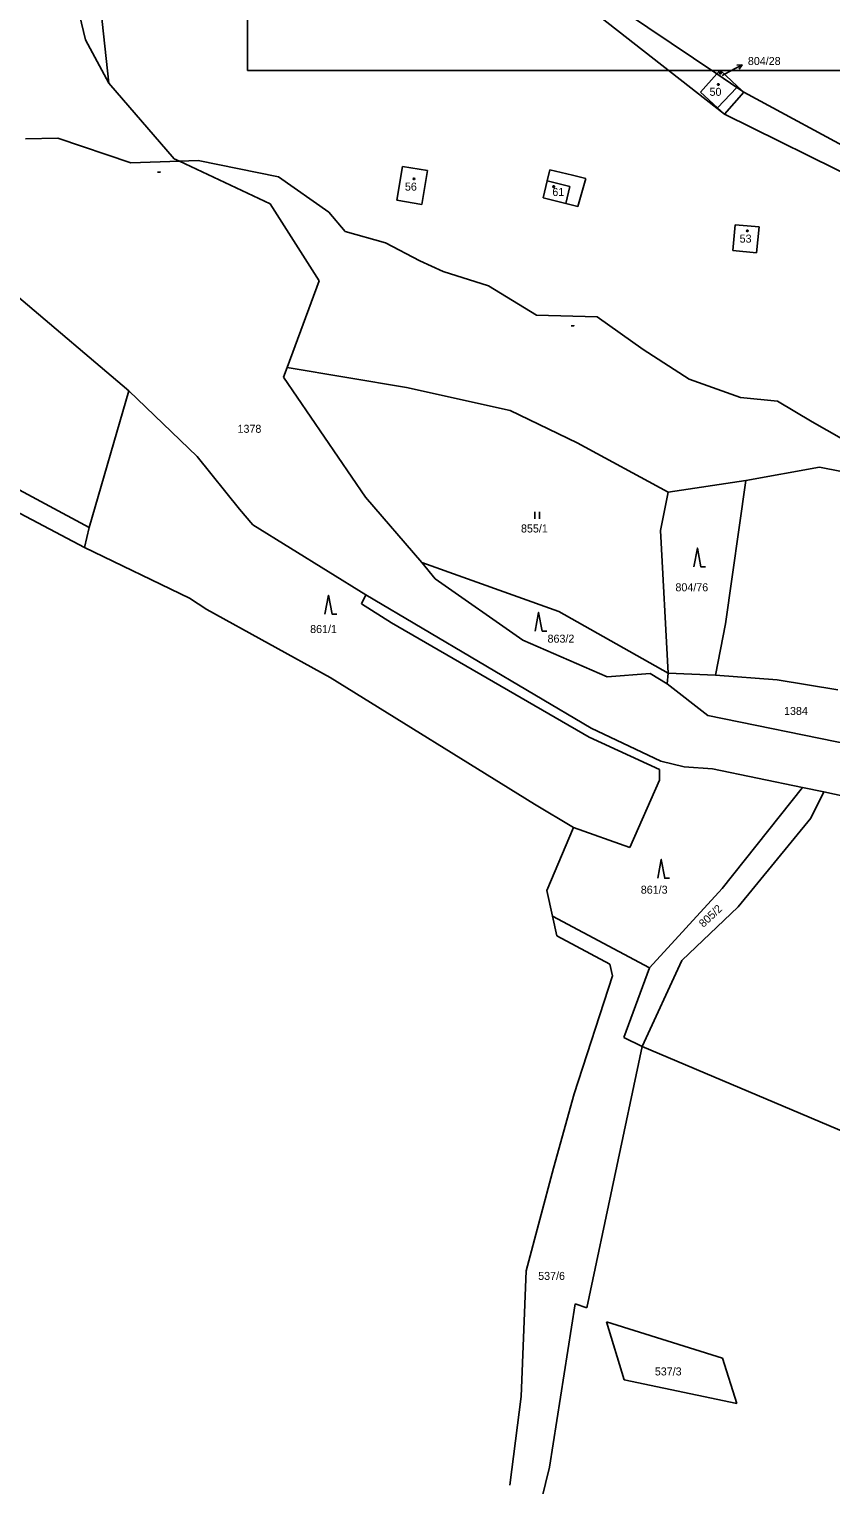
# Model space of a CAD drawing. Extents: x -852001 to -842497, y -1063614 to -1052182.
# Drawn here: x -843977.7 to -843807.4, y -1061876.7 to -1061567.4 of the extents above; entities that cross this region are included whole.
import ezdxf

# ---------------------------------------------------------------- set-up
doc = ezdxf.new("R2010")
doc.units = 0
for name, color, linetype in [('Default', 7, 'Continuous'), ('KN_HRANICE', 7, 'Continuous'), ('KN_KULTURY', 7, 'Continuous'), ('KN_PARCELY', 7, 'Continuous'), ('KN_SLUCKY', 7, 'Continuous'), ('LEGENDA', 7, 'Continuous')]:
    doc.layers.add(name, color=color, linetype=linetype)

# ---------------------------------------------------------------- blocks, each defined once
blk = doc.blocks.new('306')
at = {"layer": 'Default'}
for p, q in [((-0.5, 1.5), (-0.5, 0)), ((0.5, 0), (0.5, 1.5))]:
    blk.add_line(p, q, dxfattribs=at)
blk = doc.blocks.new('308')
at = {"layer": 'Default'}
blk.add_lwpolyline([(-0.75, 0), (0, 4), (0.75, 0), (1.75, 0)], dxfattribs=at)
blk = doc.blocks.new('10292')
at = {"layer": 'Default'}
blk.add_line((0, 3), (0, 0), dxfattribs=at)
blk.add_lwpolyline([(-0.5, 2), (0, 3), (0.5, 2)], dxfattribs=at)
blk = doc.blocks.new('1060')
at = {"layer": 'Default'}
blk.add_line((-0.3, 0), (0.3, 0), dxfattribs=at)
blk.add_lwpolyline([(0.18, 0.04), (0.3, 0), (0.18, -0.04)], dxfattribs=at)
blk = doc.blocks.new('402')
at = {"layer": 'Default'}
blk.add_lwpolyline([(0.09, 0.15), (0.18, 0), (0.09, -0.15), (-0.09, -0.15), (-0.18, 0), (-0.09, 0.15), (0.09, 0.15)], dxfattribs=at)

msp = doc.modelspace()

# ---------------------------------------------------------------- linework, layer by layer
at = {"layer": 'KN_HRANICE'}
for p, q in [((-843965.78, -1061569.71), (-843970, -1061551.72)), ((-843965.78, -1061569.71), (-843970, -1061551.72)), ((-843864.94, -1061554.51), (-843831.65, -1061576.95)), ((-843864.94, -1061554.51), (-843831.65, -1061576.95)), ((-843960.81, -1061578.91), (-843963.03, -1061558.2)), ((-843960.81, -1061578.91), (-843963.03, -1061558.2)), ((-843829.99, -1061585.51), (-843856.65, -1061564.71)), ((-843829.99, -1061585.51), (-843856.65, -1061564.71)), ((-843960.81, -1061578.91), (-843965.78, -1061569.71)), ((-843960.81, -1061578.91), (-843965.78, -1061569.71)), ((-843831.65, -1061576.95), (-843835.12, -1061580.8)), ((-843831.65, -1061576.95), (-843835.12, -1061580.8)), ((-843830.92, -1061576.15), (-843831.65, -1061576.95)), ((-843830.92, -1061576.15), (-843831.65, -1061576.95)), ((-843831.65, -1061576.95), (-843827.4, -1061579.81)), ((-843831.65, -1061576.95), (-843827.4, -1061579.81)), ((-843827.21, -1061579.61), (-843830.92, -1061576.15)), ((-843827.21, -1061579.61), (-843830.92, -1061576.15)), ((-843946.88, -1061594.96), (-843960.81, -1061578.91)), ((-843946.88, -1061594.96), (-843960.81, -1061578.91)), ((-843827.4, -1061579.81), (-843825.88, -1061580.84)), ((-843827.4, -1061579.81), (-843825.88, -1061580.84)), ((-843825.88, -1061580.84), (-843827.21, -1061579.61)), ((-843825.88, -1061580.84), (-843827.21, -1061579.61)), ((-843835.12, -1061580.8), (-843831.52, -1061584.12)), ((-843835.12, -1061580.8), (-843831.52, -1061584.12)), ((-843829.99, -1061585.51), (-843825.88, -1061580.84)), ((-843829.99, -1061585.51), (-843825.88, -1061580.84)), ((-843790.75, -1061599.79), (-843825.88, -1061580.84)), ((-843790.75, -1061599.79), (-843825.88, -1061580.84)), ((-843831.52, -1061584.12), (-843829.99, -1061585.51)), ((-843831.52, -1061584.12), (-843829.99, -1061585.51)), ((-843796.57, -1061602.04), (-843829.99, -1061585.51)), ((-843796.57, -1061602.04), (-843829.99, -1061585.51)), ((-843945.8, -1061595.47), (-843946.88, -1061594.96)), ((-843945.8, -1061595.47), (-843946.88, -1061594.96)), ((-843926.49, -1061604.54), (-843945.8, -1061595.47)), ((-843926.49, -1061604.54), (-843945.8, -1061595.47)), ((-843899.6, -1061603.78), (-843898.4, -1061596.6)), ((-843899.6, -1061603.78), (-843898.4, -1061596.6)), ((-843898.4, -1061596.6), (-843893.09, -1061597.49)), ((-843898.4, -1061596.6), (-843893.09, -1061597.49)), ((-843893.09, -1061597.49), (-843894.29, -1061604.67)), ((-843893.09, -1061597.49), (-843894.29, -1061604.67)), ((-843867.68, -1061599.68), (-843867.14, -1061597.35)), ((-843867.68, -1061599.68), (-843867.14, -1061597.35)), ((-843867.14, -1061597.35), (-843862.26, -1061598.45)), ((-843867.14, -1061597.35), (-843862.26, -1061598.45)), ((-843862.26, -1061598.45), (-843859.49, -1061599.15)), ((-843862.26, -1061598.45), (-843859.49, -1061599.15)), ((-843868.53, -1061603.3), (-843867.68, -1061599.68)), ((-843868.53, -1061603.3), (-843867.68, -1061599.68)), ((-843859.49, -1061599.15), (-843861.14, -1061605.09)), ((-843859.49, -1061599.15), (-843861.14, -1061605.09)), ((-843916.09, -1061620.9), (-843926.49, -1061604.54)), ((-843916.09, -1061620.9), (-843926.49, -1061604.54)), ((-843894.29, -1061604.67), (-843899.6, -1061603.78)), ((-843894.29, -1061604.67), (-843899.6, -1061603.78)), ((-843863.73, -1061604.46), (-843868.53, -1061603.3)), ((-843863.73, -1061604.46), (-843868.53, -1061603.3)), ((-843861.14, -1061605.09), (-843863.73, -1061604.46)), ((-843861.14, -1061605.09), (-843863.73, -1061604.46)), ((-843827.72, -1061608.98), (-843828.25, -1061614.46)), ((-843827.72, -1061608.98), (-843828.25, -1061614.46)), ((-843822.66, -1061609.42), (-843827.72, -1061608.98)), ((-843822.66, -1061609.42), (-843827.72, -1061608.98)), ((-843823.17, -1061614.92), (-843822.66, -1061609.42)), ((-843823.17, -1061614.92), (-843822.66, -1061609.42)), ((-843828.25, -1061614.46), (-843823.17, -1061614.92)), ((-843828.25, -1061614.46), (-843823.17, -1061614.92)), ((-843922.9, -1061639.31), (-843916.09, -1061620.9)), ((-843922.9, -1061639.31), (-843916.09, -1061620.9)), ((-843980.43, -1061623.99), (-843956.56, -1061644.28)), ((-843980.43, -1061623.99), (-843956.56, -1061644.28)), ((-843923.67, -1061641.39), (-843922.9, -1061639.31)), ((-843923.67, -1061641.39), (-843922.9, -1061639.31)), ((-843906.26, -1061666.89), (-843923.67, -1061641.39)), ((-843906.26, -1061666.89), (-843923.67, -1061641.39)), ((-843897.56, -1061643.57), (-843922.9, -1061639.31)), ((-843897.56, -1061643.57), (-843922.9, -1061639.31)), ((-843964.94, -1061673.27), (-843956.56, -1061644.28)), ((-843964.94, -1061673.27), (-843956.56, -1061644.28)), ((-843956.56, -1061644.28), (-843942.02, -1061658.21)), ((-843956.56, -1061644.28), (-843942.02, -1061658.21)), ((-843875.53, -1061648.44), (-843897.56, -1061643.57)), ((-843875.53, -1061648.44), (-843897.56, -1061643.57)), ((-844012.66, -1061647.78), (-843964.94, -1061673.27)), ((-844012.66, -1061647.78), (-843964.94, -1061673.27)), ((-843861.32, -1061655.33), (-843875.53, -1061648.44)), ((-843861.32, -1061655.33), (-843875.53, -1061648.44)), ((-843965.97, -1061677.54), (-844006.77, -1061656.03)), ((-843965.97, -1061677.54), (-844006.77, -1061656.03)), ((-843841.99, -1061665.76), (-843861.32, -1061655.33)), ((-843841.99, -1061665.76), (-843861.32, -1061655.33)), ((-843942.02, -1061658.21), (-843933.05, -1061669.37)), ((-843942.02, -1061658.21), (-843933.05, -1061669.37)), ((-843809.84, -1061660.45), (-843825.49, -1061663.32)), ((-843809.84, -1061660.45), (-843825.49, -1061663.32)), ((-843743.69, -1061673.8), (-843809.84, -1061660.45)), ((-843743.69, -1061673.8), (-843809.84, -1061660.45)), ((-843841.99, -1061665.76), (-843825.49, -1061663.32)), ((-843841.99, -1061665.76), (-843825.49, -1061663.32)), ((-843825.49, -1061663.32), (-843829.79, -1061693.75)), ((-843825.49, -1061663.32), (-843829.79, -1061693.75)), ((-843843.57, -1061673.94), (-843841.99, -1061665.76)), ((-843843.57, -1061673.94), (-843841.99, -1061665.76)), ((-843933.05, -1061669.37), (-843930.22, -1061672.7)), ((-843933.05, -1061669.37), (-843930.22, -1061672.7)), ((-843894.32, -1061680.7), (-843906.26, -1061666.89)), ((-843894.32, -1061680.7), (-843906.26, -1061666.89)), ((-843930.22, -1061672.7), (-843906.19, -1061687.61)), ((-843930.22, -1061672.7), (-843906.19, -1061687.61)), ((-843964.94, -1061673.27), (-843965.97, -1061677.54)), ((-843964.94, -1061673.27), (-843965.97, -1061677.54)), ((-843841.99, -1061704.23), (-843843.57, -1061673.94)), ((-843841.99, -1061704.23), (-843843.57, -1061673.94)), ((-843965.97, -1061677.54), (-843943.68, -1061688.28)), ((-843965.97, -1061677.54), (-843943.68, -1061688.28)), ((-843891.46, -1061684.18), (-843894.32, -1061680.7)), ((-843865.18, -1061691.16), (-843894.32, -1061680.7)), ((-843891.46, -1061684.18), (-843894.32, -1061680.7)), ((-843865.18, -1061691.16), (-843894.32, -1061680.7)), ((-843872.86, -1061697.21), (-843891.46, -1061684.18)), ((-843872.86, -1061697.21), (-843891.46, -1061684.18)), ((-843943.68, -1061688.28), (-843939.98, -1061690.75)), ((-843943.68, -1061688.28), (-843939.98, -1061690.75)), ((-843907.1, -1061689.52), (-843906.19, -1061687.61)), ((-843907.1, -1061689.52), (-843906.19, -1061687.61)), ((-843906.19, -1061687.61), (-843858.3, -1061715.91)), ((-843906.19, -1061687.61), (-843858.3, -1061715.91)), ((-843939.98, -1061690.75), (-843913.78, -1061705.17)), ((-843939.98, -1061690.75), (-843913.78, -1061705.17)), ((-843900.77, -1061693.56), (-843907.1, -1061689.52)), ((-843900.77, -1061693.56), (-843907.1, -1061689.52)), ((-843841.99, -1061704.23), (-843865.18, -1061691.16)), ((-843841.99, -1061704.23), (-843865.18, -1061691.16)), ((-843858.74, -1061717.84), (-843900.77, -1061693.56)), ((-843858.74, -1061717.84), (-843900.77, -1061693.56)), ((-843829.79, -1061693.75), (-843831.94, -1061704.66)), ((-843829.79, -1061693.75), (-843831.94, -1061704.66)), ((-843854.96, -1061705.05), (-843872.86, -1061697.21)), ((-843854.96, -1061705.05), (-843872.86, -1061697.21)), ((-843913.78, -1061705.17), (-843870.35, -1061732.09)), ((-843913.78, -1061705.17), (-843870.35, -1061732.09)), ((-843845.76, -1061704.3), (-843854.96, -1061705.05)), ((-843845.76, -1061704.3), (-843854.96, -1061705.05)), ((-843842.15, -1061706.54), (-843845.76, -1061704.3)), ((-843842.15, -1061706.54), (-843845.76, -1061704.3)), ((-843841.99, -1061704.23), (-843842.15, -1061706.54)), ((-843841.99, -1061704.23), (-843842.15, -1061706.54)), ((-843833.57, -1061713.26), (-843842.15, -1061706.54)), ((-843833.57, -1061713.26), (-843842.15, -1061706.54)), ((-843831.94, -1061704.66), (-843841.99, -1061704.23)), ((-843831.94, -1061704.66), (-843841.99, -1061704.23)), ((-843831.94, -1061704.66), (-843818.83, -1061705.66)), ((-843831.94, -1061704.66), (-843818.83, -1061705.66)), ((-843818.83, -1061705.66), (-843805.91, -1061707.81)), ((-843818.83, -1061705.66), (-843805.91, -1061707.81)), ((-843858.3, -1061715.91), (-843843.52, -1061722.93)), ((-843858.3, -1061715.91), (-843843.52, -1061722.93)), ((-843803.02, -1061719.45), (-843833.57, -1061713.26)), ((-843803.02, -1061719.45), (-843833.57, -1061713.26)), ((-843843.8, -1061724.7), (-843858.74, -1061717.84)), ((-843843.8, -1061724.7), (-843858.74, -1061717.84)), ((-843843.8, -1061726.99), (-843843.8, -1061724.7)), ((-843843.8, -1061726.99), (-843843.8, -1061724.7)), ((-843843.52, -1061722.93), (-843838.59, -1061724.17)), ((-843843.52, -1061722.93), (-843838.59, -1061724.17)), ((-843838.59, -1061724.17), (-843832.55, -1061724.54)), ((-843838.59, -1061724.17), (-843832.55, -1061724.54)), ((-843832.55, -1061724.54), (-843813.41, -1061728.53)), ((-843832.55, -1061724.54), (-843813.41, -1061728.53)), ((-843850.13, -1061741.24), (-843843.8, -1061726.99)), ((-843850.13, -1061741.24), (-843843.8, -1061726.99)), ((-843830.47, -1061749.99), (-843813.41, -1061728.53)), ((-843830.47, -1061749.99), (-843813.41, -1061728.53)), ((-843813.41, -1061728.53), (-843808.89, -1061729.47)), ((-843813.41, -1061728.53), (-843808.89, -1061729.47)), ((-843811.65, -1061735.03), (-843808.89, -1061729.47)), ((-843811.65, -1061735.03), (-843808.89, -1061729.47)), ((-843808.89, -1061729.47), (-843748.15, -1061742.74)), ((-843808.89, -1061729.47), (-843748.15, -1061742.74)), ((-843870.35, -1061732.09), (-843862.08, -1061737.02)), ((-843870.35, -1061732.09), (-843862.08, -1061737.02)), ((-843862.08, -1061737.02), (-843867.71, -1061750.39)), ((-843862.08, -1061737.02), (-843867.71, -1061750.39)), ((-843862.08, -1061737.02), (-843850.13, -1061741.24)), ((-843862.08, -1061737.02), (-843850.13, -1061741.24)), ((-843827.13, -1061753.86), (-843811.65, -1061735.03)), ((-843827.13, -1061753.86), (-843811.65, -1061735.03)), ((-843845.91, -1061766.83), (-843830.47, -1061749.99)), ((-843845.91, -1061766.83), (-843830.47, -1061749.99)), ((-843867.71, -1061750.39), (-843866.52, -1061755.84)), ((-843867.71, -1061750.39), (-843866.52, -1061755.84)), ((-843866.52, -1061755.84), (-843865.6, -1061760.06)), ((-843845.91, -1061766.83), (-843866.52, -1061755.84)), ((-843866.52, -1061755.84), (-843865.6, -1061760.06)), ((-843845.91, -1061766.83), (-843866.52, -1061755.84)), ((-843839.08, -1061765.29), (-843827.13, -1061753.86)), ((-843839.08, -1061765.29), (-843827.13, -1061753.86)), ((-843865.6, -1061760.06), (-843854.35, -1061766.04)), ((-843865.6, -1061760.06), (-843854.35, -1061766.04)), ((-843847.5, -1061783.54), (-843839.08, -1061765.29)), ((-843847.5, -1061783.54), (-843839.08, -1061765.29)), ((-843853.82, -1061768.51), (-843861.91, -1061793.58)), ((-843853.82, -1061768.51), (-843861.91, -1061793.58)), ((-843854.35, -1061766.04), (-843853.82, -1061768.51)), ((-843854.35, -1061766.04), (-843853.82, -1061768.51)), ((-843851.36, -1061781.61), (-843845.91, -1061766.83)), ((-843851.36, -1061781.61), (-843845.91, -1061766.83)), ((-843859.25, -1061839.06), (-843847.5, -1061783.54)), ((-843859.25, -1061839.06), (-843847.5, -1061783.54)), ((-843847.5, -1061783.54), (-843851.36, -1061781.61)), ((-843847.5, -1061783.54), (-843851.36, -1061781.61)), ((-843795.06, -1061805.75), (-843847.5, -1061783.54)), ((-843795.06, -1061805.75), (-843847.5, -1061783.54)), ((-843861.91, -1061793.58), (-843866.3, -1061809.41)), ((-843861.91, -1061793.58), (-843866.3, -1061809.41)), ((-843866.3, -1061809.41), (-843872.1, -1061831.23)), ((-843866.3, -1061809.41), (-843872.1, -1061831.23)), ((-843872.1, -1061831.23), (-843873.16, -1061857.89)), ((-843872.1, -1061831.23), (-843873.16, -1061857.89)), ((-843867.17, -1061872.93), (-843861.72, -1061838.18)), ((-843867.17, -1061872.93), (-843861.72, -1061838.18)), ((-843861.72, -1061838.18), (-843859.25, -1061839.06)), ((-843861.72, -1061838.18), (-843859.25, -1061839.06)), ((-843855.05, -1061842.03), (-843851.29, -1061854.39)), ((-843830.44, -1061849.75), (-843855.05, -1061842.03)), ((-843855.05, -1061842.03), (-843851.29, -1061854.39)), ((-843830.44, -1061849.75), (-843855.05, -1061842.03)), ((-843827.35, -1061859.41), (-843830.44, -1061849.75)), ((-843827.35, -1061859.41), (-843830.44, -1061849.75)), ((-843851.29, -1061854.39), (-843827.35, -1061859.41)), ((-843851.29, -1061854.39), (-843827.35, -1061859.41)), ((-843873.16, -1061857.89), (-843875.62, -1061876.72)), ((-843873.16, -1061857.89), (-843875.62, -1061876.72)), ((-843874.38, -1061902.49), (-843867.17, -1061872.93)), ((-843874.38, -1061902.49), (-843867.17, -1061872.93))]:
    msp.add_line(p, q, dxfattribs=at)
at = {"layer": 'KN_PARCELY'}
msp.add_line((-843830.5, -1061577.28), (-843828.92, -1061576.45), dxfattribs=at)
msp.add_line((-843830.5, -1061577.28), (-843828.92, -1061576.45), dxfattribs=at)
at = {"layer": 'KN_SLUCKY'}
for p, q in [((-843831.52, -1061584.12), (-843827.4, -1061579.81)), ((-843831.52, -1061584.12), (-843827.4, -1061579.81)), ((-843827.4, -1061579.81), (-843827.21, -1061579.61)), ((-843827.4, -1061579.81), (-843827.21, -1061579.61)), ((-843978.52, -1061590.71), (-843971.65, -1061590.62)), ((-843978.52, -1061590.71), (-843971.65, -1061590.62)), ((-843971.65, -1061590.62), (-843956.13, -1061595.8)), ((-843971.65, -1061590.62), (-843956.13, -1061595.8)), ((-843956.13, -1061595.8), (-843945.8, -1061595.47)), ((-843956.13, -1061595.8), (-843945.8, -1061595.47)), ((-843945.8, -1061595.47), (-843941.82, -1061595.34)), ((-843945.8, -1061595.47), (-843941.82, -1061595.34)), ((-843941.82, -1061595.34), (-843924.72, -1061598.84)), ((-843941.82, -1061595.34), (-843924.72, -1061598.84)), ((-843924.72, -1061598.84), (-843914.07, -1061606.3)), ((-843924.72, -1061598.84), (-843914.07, -1061606.3)), ((-843862.87, -1061600.83), (-843867.68, -1061599.68)), ((-843862.87, -1061600.83), (-843867.68, -1061599.68)), ((-843863.73, -1061604.46), (-843862.87, -1061600.83)), ((-843863.73, -1061604.46), (-843862.87, -1061600.83)), ((-843914.07, -1061606.3), (-843910.57, -1061610.41)), ((-843914.07, -1061606.3), (-843910.57, -1061610.41)), ((-843910.57, -1061610.41), (-843902.05, -1061612.84)), ((-843910.57, -1061610.41), (-843902.05, -1061612.84)), ((-843902.05, -1061612.84), (-843894.75, -1061616.65)), ((-843902.05, -1061612.84), (-843894.75, -1061616.65)), ((-843894.75, -1061616.65), (-843889.73, -1061618.93)), ((-843894.75, -1061616.65), (-843889.73, -1061618.93)), ((-843889.73, -1061618.93), (-843880.14, -1061621.98)), ((-843889.73, -1061618.93), (-843880.14, -1061621.98)), ((-843880.14, -1061621.98), (-843869.95, -1061628.22)), ((-843880.14, -1061621.98), (-843869.95, -1061628.22)), ((-843869.95, -1061628.22), (-843857.02, -1061628.52)), ((-843869.95, -1061628.22), (-843857.02, -1061628.52)), ((-843857.02, -1061628.52), (-843847.28, -1061635.52)), ((-843857.02, -1061628.52), (-843847.28, -1061635.52)), ((-843847.28, -1061635.52), (-843837.54, -1061641.77)), ((-843847.28, -1061635.52), (-843837.54, -1061641.77)), ((-843837.54, -1061641.77), (-843826.63, -1061645.7)), ((-843837.54, -1061641.77), (-843826.63, -1061645.7)), ((-843826.63, -1061645.7), (-843818.71, -1061646.46)), ((-843826.63, -1061645.7), (-843818.71, -1061646.46)), ((-843818.71, -1061646.46), (-843811.41, -1061650.87)), ((-843818.71, -1061646.46), (-843811.41, -1061650.87)), ((-843811.41, -1061650.87), (-843805.17, -1061654.37)), ((-843811.41, -1061650.87), (-843805.17, -1061654.37))]:
    msp.add_line(p, q, dxfattribs=at)
at = {"layer": 'LEGENDA'}
msp.add_lwpolyline([(-843931.33, -1061576.22), (-843337.33, -1061576.22), (-843337.33, -1061156.22), (-843931.33, -1061156.22)], close=True, dxfattribs=at)

# ---------------------------------------------------------------- block references
at = {"layer": 'KN_KULTURY'}
for name, p in [('402', (-843830.87, -1061576.75)), ('402', (-843830.87, -1061576.75)), ('402', (-843831.31, -1061579.17)), ('402', (-843831.31, -1061579.17)), ('402', (-843895.97, -1061599.24)), ('402', (-843895.97, -1061599.24)), ('402', (-843866.29, -1061600.9)), ('402', (-843866.29, -1061600.9)), ('402', (-843825.14, -1061610.29)), ('402', (-843825.14, -1061610.29)), ('306', (-843869.77, -1061671.49)), ('306', (-843869.77, -1061671.49)), ('308', (-843835.76, -1061681.68)), ('308', (-843835.76, -1061681.68)), ('308', (-843914.13, -1061691.68)), ('308', (-843914.13, -1061691.68)), ('308', (-843869.48, -1061695.32)), ('308', (-843869.48, -1061695.32)), ('308', (-843843.44, -1061747.8)), ('308', (-843843.44, -1061747.8))]:
    msp.add_blockref(name, p, dxfattribs=at)
at = {"layer": 'KN_PARCELY'}
for name, p, rotation in [('10292', (-843828.92, -1061576.45), -62.176538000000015), ('10292', (-843828.92, -1061576.45), -62.176538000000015), ('1060', (-843950.15, -1061597.81), 1.7188729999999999), ('1060', (-843950.15, -1061597.81), 1.7188729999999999)]:
    msp.add_blockref(name, p, dxfattribs=dict(at, rotation=rotation))
msp.add_blockref('1060', (-843862.29, -1061630.43), dxfattribs=at)
msp.add_blockref('1060', (-843862.29, -1061630.43), dxfattribs=at)

# ---------------------------------------------------------------- texts
for s, height, p in [('804/28', 1.7, (-843825.03, -1061575.05)), ('804/28', 1.7, (-843825.03, -1061575.05)), ('50', 1.7, (-843833.18, -1061581.6)), ('50', 1.7, (-843833.18, -1061581.6)), ('804/28', 0.1, (-843830.79, -1061577.28)), ('804/28', 0.1, (-843830.79, -1061577.28)), ('56', 1.7, (-843897.89, -1061601.74)), ('56', 1.7, (-843897.89, -1061601.74)), ('61', 1.7, (-843866.57, -1061602.87)), ('61', 1.7, (-843866.57, -1061602.87)), ('53', 1.7, (-843826.78, -1061612.78)), ('53', 1.7, (-843826.78, -1061612.78)), ('1378', 1.7, (-843933.45, -1061653.18)), ('1378', 1.7, (-843933.45, -1061653.18)), ('855/1', 1.7, (-843873.23, -1061674.36)), ('855/1', 1.7, (-843873.23, -1061674.36)), ('804/76', 1.7, (-843840.42, -1061686.85)), ('804/76', 1.7, (-843840.42, -1061686.85)), ('861/1', 1.7, (-843918.02, -1061695.72)), ('861/1', 1.7, (-843918.02, -1061695.72)), ('863/2', 1.7, (-843867.59, -1061697.76)), ('863/2', 1.7, (-843867.59, -1061697.76)), ('1384', 1.7, (-843817.35, -1061713.12)), ('1384', 1.7, (-843817.35, -1061713.12)), ('861/3', 1.7, (-843847.78, -1061751.09)), ('861/3', 1.7, (-843847.78, -1061751.09)), ('537/6', 1.7, (-843869.58, -1061833.13)), ('537/6', 1.7, (-843869.58, -1061833.13)), ('537/3', 1.7, (-843844.8, -1061853.42)), ('537/3', 1.7, (-843844.8, -1061853.42))]:
    msp.add_text(s, height=height, dxfattribs=at).set_placement(p)
msp.add_text('805/2', height=1.7, rotation=43.086, dxfattribs=at).set_placement((-843834.48, -1061758.37))
msp.add_text('805/2', height=1.7, rotation=43.086, dxfattribs=at).set_placement((-843834.48, -1061758.37))

doc.saveas('drawing.dxf')
